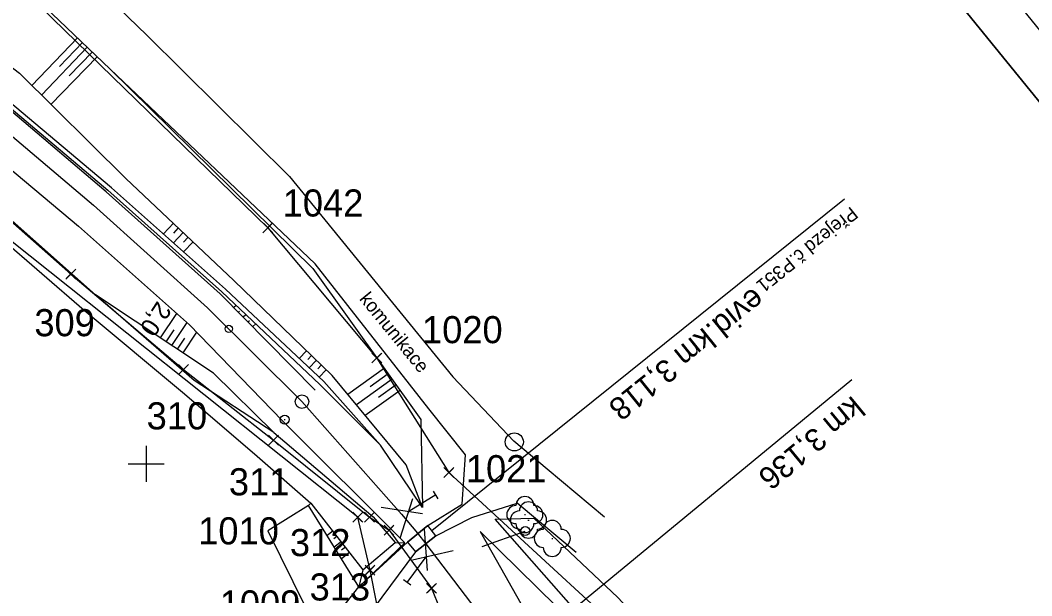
# Model space of a CAD drawing. Extents: x -866402 to -860377, y -1041908 to -1038598.
# Drawn here: x -865913.9 to -865802, y -1039214.6 to -1039150.9 of the extents above; entities that cross this region are included whole.
import ezdxf

# ---------------------------------------------------------------- set-up
doc = ezdxf.new("R2010")
doc.units = 0
for name, color, linetype in [('PS 02 trasa', 7, 'Continuous'), ('SZDC', 7, 'Continuous'), ('Vrstva 1', 7, 'Continuous'), ('Vrstva 17', 7, 'Continuous'), ('Vrstva 4', 7, 'Continuous'), ('Vrstva 41', 7, 'Continuous'), ('Vrstva 43', 7, 'Continuous'), ('Vrstva 48', 7, 'Continuous'), ('Vrstva 49', 7, 'Continuous'), ('Vrstva 5', 7, 'Continuous'), ('Vrstva 50', 7, 'Continuous'), ('Vrstva 51', 7, 'Continuous'), ('Vrstva 60', 7, 'Continuous'), ('Vrstva 7', 7, 'Continuous'), ('Vrstva 8', 7, 'Continuous')]:
    doc.layers.add(name, color=color, linetype=linetype)

msp = doc.modelspace()

# ---------------------------------------------------------------- linework, layer by layer
at = {"layer": 'PS 02 trasa'}
msp.add_lwpolyline([(-865918.84, -1039169.76), (-865908.34, -1039179.01), (-865895.87, -1039189.57), (-865885.9, -1039197.38), (-865875.28, -1039205.91), (-865873.13, -1039207.36), (-865868.42, -1039213.78), (-865867.51, -1039216.04), (-865854.8, -1039232.91), (-865847.85, -1039244.67), (-865842.45, -1039254.84), (-865835.72, -1039269.16), (-865829.37, -1039285.57)], dxfattribs=at)
at = {"layer": 'SZDC'}
for points in [[(-866173.58, -1039010.28), (-866139.24, -1039014.03), (-866135.59, -1039013.7), (-866108.01, -1039021.5), (-866099.33, -1039029.1), (-866091.94, -1039031.21), (-866087.62, -1039024.62), (-866074.31, -1039019.97), (-866032.39, -1039037.19), (-865999.72, -1039053.77), (-865967.8, -1039074.14), (-865938.24, -1039100.61), (-865935.1, -1039109.83), (-865930.21, -1039131.39), (-865886.54, -1039173.87), (-865874.49, -1039188.29), (-865866.5, -1039200.96), (-865848.89, -1039217.2), (-865824.46, -1039244.62), (-865811.77, -1039269), (-865801.8, -1039289.35)], [(-865845.54, -1039291.16), (-865856.43, -1039268.79), (-865856.36, -1039261.9), (-865871.05, -1039231.82), (-865872.08, -1039227.02), (-865873.72, -1039219.4), (-865875.23, -1039211.77), (-865876.59, -1039205.92), (-865919.19, -1039171.95)]]:
    msp.add_lwpolyline(points, dxfattribs=at)
at = {"layer": 'Vrstva 1'}
for points in [[(-866038.97, -1038859.66), (-865250.23, -1039829.38), (-865472.87, -1040010.47), (-866261.62, -1039040.75)], [(-866254.59, -1039041.47), (-865601.5, -1039844.41), (-865386.61, -1039669.62), (-866039.7, -1038866.69)], [(-866039.7, -1038866.69), (-865386.61, -1039669.62), (-865601.5, -1039844.41), (-866254.59, -1039041.47)]]:
    msp.add_lwpolyline(points, close=True, dxfattribs=at)
for points in [[(-865925.72, -1039154.7), (-865918.47, -1039160.68), (-865905.81, -1039171.36), (-865893.22, -1039182.72)], [(-865893.22, -1039182.72), (-865882.76, -1039193.12), (-865871.73, -1039205.56), (-865869.98, -1039207.69), (-865869.05, -1039208.85), (-865859.77, -1039221.06), (-865850.45, -1039235.02), (-865841.9, -1039250), (-865834.33, -1039265.66), (-865829.08, -1039278.47), (-865825.25, -1039289.51), (-865820.89, -1039304.55), (-865817.47, -1039319.87), (-865814.94, -1039336.16)]]:
    msp.add_lwpolyline(points, dxfattribs=at)
msp.add_circle((-865890.85, -1039185.07), 0.4, dxfattribs=at)
at = {"layer": 'Vrstva 17'}
msp.add_line((-865882.02, -1039204.63), (-865886.55, -1039207.41), dxfattribs=at)
for points in [[(-866037.25, -1039084.07), (-866033.37, -1039081.73), (-866019.44, -1039090.91), (-866005.12, -1039100.82), (-865983.05, -1039117.45), (-865950.09, -1039145.77), (-865936.95, -1039157.12), (-865920.94, -1039170.81), (-865906.86, -1039182.98), (-865895.75, -1039192.27), (-865887.73, -1039199.15)], [(-865887.73, -1039199.15), (-865881.76, -1039204.37), (-865882.02, -1039204.63)], [(-865886.55, -1039207.41), (-865882.37, -1039215.87), (-865888.73, -1039221.31), (-865896.71, -1039227.68), (-865903.38, -1039232.12), (-865911.26, -1039236.1)]]:
    msp.add_lwpolyline(points, dxfattribs=at)
at = {"layer": 'Vrstva 4'}
for p, q in [((-865868.39, -1039207.4), (-865822.76, -1039170.67)), ((-865867.69, -1039203.88), (-865868.22, -1039203.03)), ((-865871.88, -1039208.23), (-865870.48, -1039203.84)), ((-865867.95, -1039203.45), (-865870.93, -1039205.29)), ((-865869.43, -1039205.54), (-865873.98, -1039204.82)), ((-865869.24, -1039207.22), (-865868.91, -1039211.82)), ((-865870.52, -1039210.63), (-865866.03, -1039209.61)), ((-865871.12, -1039213.12), (-865869.03, -1039210.3)), ((-865871.52, -1039212.82), (-865870.71, -1039213.41))]:
    msp.add_line(p, q, dxfattribs=at)
msp.add_lwpolyline([(-865867.96, -1039207.96), (-865868.85, -1039206.82), (-865871.08, -1039208.66), (-865870.19, -1039209.73), (-865867.96, -1039207.96)], dxfattribs=at)
at = {"layer": 'Vrstva 41'}
msp.add_line((-865862.81, -1039209.17), (-865858.06, -1039207.45), dxfattribs=at)
msp.add_circle((-865858.06, -1039207.45), 0.5, dxfattribs=at)
at = {"layer": 'Vrstva 43'}
msp.add_circle((-865859.27, -1039197.58), 1, dxfattribs=at)
at = {"layer": 'Vrstva 48'}
for p, q in [((-865907.59, -1039152.86), (-865912.65, -1039158.13)), ((-865907.05, -1039153.38), (-865909.58, -1039156.02)), ((-865906.51, -1039153.9), (-865911.58, -1039159.18)), ((-865905.43, -1039154.94), (-865910.52, -1039160.23)), ((-865905.97, -1039154.42), (-865908.51, -1039157.07)), ((-865896.98, -1039173.37), (-865898.09, -1039174.54)), ((-865896.44, -1039173.89), (-865896.98, -1039174.46)), ((-865895.9, -1039174.4), (-865896.97, -1039175.54)), ((-865895.35, -1039174.92), (-865895.88, -1039175.48)), ((-865894.81, -1039175.43), (-865895.85, -1039176.54)), ((-865890.31, -1039182.68), (-865890.05, -1039182.44)), ((-865898.4, -1039186.07), (-865896.6, -1039183.35)), ((-865889.78, -1039183.22), (-865889.65, -1039183.09)), ((-865889.26, -1039183.75), (-865888.96, -1039183.47)), ((-865897.77, -1039186.49), (-865896.9, -1039185.17)), ((-865897.15, -1039186.9), (-865895.46, -1039184.36)), ((-865888.73, -1039184.29), (-865888.57, -1039184.14)), ((-865888.2, -1039184.82), (-865887.87, -1039184.5)), ((-865896.52, -1039187.31), (-865895.72, -1039186.1)), ((-865895.9, -1039187.73), (-865894.38, -1039185.44)), ((-865882.24, -1039187.51), (-865883.05, -1039188.34)), ((-865881.71, -1039188.03), (-865882.11, -1039188.44)), ((-865881.17, -1039188.55), (-865881.96, -1039189.37)), ((-865880.63, -1039189.07), (-865881.02, -1039189.48)), ((-865880.09, -1039189.6), (-865880.87, -1039190.4)), ((-865873.64, -1039189.43), (-865877.69, -1039192.33)), ((-865872.77, -1039190.65), (-865876.73, -1039193.49)), ((-865873.21, -1039190.04), (-865875.21, -1039191.48)), ((-865871.9, -1039191.87), (-865875.77, -1039194.65)), ((-865872.33, -1039191.26), (-865874.29, -1039192.67)), ((-865879.35, -1039207.46), (-865879.97, -1039207.94)), ((-865878.89, -1039208.05), (-865879.23, -1039208.32)), ((-865878.42, -1039208.64), (-865879.18, -1039209.23)), ((-865877.96, -1039209.23), (-865878.37, -1039209.55)), ((-865877.5, -1039209.82), (-865878.39, -1039210.51))]:
    msp.add_line(p, q, dxfattribs=at)
at = {"layer": 'Vrstva 49'}
for p, q in [((-865880.78, -1039191.21), (-865874.07, -1039197.95)), ((-865874.07, -1039197.95), (-865880.34, -1039190.89)), ((-865884.95, -1039195.19), (-865871.38, -1039208.73)), ((-865869.43, -1039204.83), (-865874.07, -1039197.95)), ((-865881.76, -1039204.37), (-865876.01, -1039211.73)), ((-865861.38, -1039206.12), (-865857.12, -1039206.02)), ((-865876.46, -1039213.63), (-865871.38, -1039208.73)), ((-865876.01, -1039211.73), (-865872.44, -1039208.72)), ((-865872.44, -1039208.72), (-865871.38, -1039208.73)), ((-865876.01, -1039211.73), (-865876.46, -1039213.63))]:
    msp.add_line(p, q, dxfattribs=at)
for points in [[(-866090.01, -1039037.95), (-866081.72, -1039040.5), (-866076.48, -1039043.71), (-866066.76, -1039047.86), (-866050.91, -1039055.72), (-866035.88, -1039064.26), (-866022.41, -1039073.16), (-866003.15, -1039087.32), (-865989.9, -1039098.7), (-865972.83, -1039112.76), (-865942.45, -1039137.76), (-865929.69, -1039148.44), (-865917.1, -1039158.86), (-865904.23, -1039169.72), (-865891.61, -1039180.96), (-865880.78, -1039191.21)], [(-865881.31, -1039191.84), (-865891.8, -1039181.17), (-865904.43, -1039169.9), (-865917.25, -1039159.03), (-865929.82, -1039148.62), (-865942.51, -1039137.95), (-865973.04, -1039113.08), (-865989.99, -1039098.9), (-866003.35, -1039087.62), (-866022.63, -1039073.54), (-866035.98, -1039064.55), (-866051.16, -1039056.06), (-866066.94, -1039048.47), (-866076.93, -1039044.46), (-866081.87, -1039041.12), (-866089.43, -1039039.33), (-866090.18, -1039038.75)], [(-865905.6, -1039181.31), (-865919.48, -1039168.96), (-865935.64, -1039155.48), (-865947.25, -1039144.17), (-865977.01, -1039118.41), (-865993.88, -1039104.74), (-866003.02, -1039099.51), (-866018.17, -1039089.11), (-866032.17, -1039080.04), (-866040.22, -1039071.09), (-866069.61, -1039054.53), (-866081.09, -1039050.16), (-866085.74, -1039047.69), (-866089.93, -1039043.96)], [(-866089.93, -1039043.96), (-866085.33, -1039046.65), (-866069, -1039053.09), (-866053.32, -1039060.67), (-866038.36, -1039068.93), (-866025.18, -1039077.89), (-866006.07, -1039091.92), (-865993.21, -1039103.04), (-865975.6, -1039117.03), (-865945.55, -1039141.99), (-865933.05, -1039152.36), (-865920.39, -1039162.88), (-865907.48, -1039173.69), (-865895.19, -1039184.6), (-865884.95, -1039195.19)], [(-865979.3, -1039073.19), (-865970.37, -1039071.84), (-865945.32, -1039089.86), (-865939.1, -1039095.74), (-865935.84, -1039102.36), (-865934.16, -1039109.44), (-865932.01, -1039120.47), (-865925.4, -1039134.28), (-865915.22, -1039145.53), (-865903.99, -1039156.33), (-865881.55, -1039178.39), (-865869.6, -1039195.09), (-865869.43, -1039204.83)], [(-866001.92, -1039086.12), (-865988.83, -1039098.15), (-865972.49, -1039111.31), (-865942.34, -1039136.25), (-865927.42, -1039146.47), (-865914.02, -1039156.77), (-865902.23, -1039168.42), (-865890.28, -1039179.71), (-865879.43, -1039190.24)], [(-865880.34, -1039190.89), (-865891.21, -1039180.67), (-865903.82, -1039169.45), (-865916.89, -1039158.51), (-865929.49, -1039148.17), (-865942.35, -1039137.49), (-865972.64, -1039112.55)], [(-865885.86, -1039196.52), (-865894.67, -1039190.77), (-865905.6, -1039181.31)], [(-865885.86, -1039196.52), (-865892.54, -1039189.95), (-865905.6, -1039181.31)], [(-865869.43, -1039204.83), (-865871.24, -1039200.11), (-865879.43, -1039190.24)], [(-865885.86, -1039196.52), (-865874.89, -1039205.88), (-865872.44, -1039208.72)], [(-865876.46, -1039213.63), (-865882.02, -1039204.63), (-865881.76, -1039204.37)], [(-865841.05, -1039228.8), (-865851.9, -1039216.91), (-865861.38, -1039206.12)], [(-865857.12, -1039206.02), (-865847.82, -1039214.8), (-865836.7, -1039226.78)], [(-865863.05, -1039207.49), (-865856.77, -1039218.59), (-865847.41, -1039233.3), (-865838.88, -1039248.45), (-865831.18, -1039264.2), (-865825.69, -1039277.25), (-865821.61, -1039288.48), (-865817.57, -1039303.64), (-865814.12, -1039318.7), (-865811.14, -1039336.11)], [(-865863.05, -1039207.49), (-865852.51, -1039217.86), (-865841.97, -1039229.64), (-865834.79, -1039236.89), (-865832.56, -1039239.74), (-865832.62, -1039241.26), (-865833.71, -1039242.21)]]:
    msp.add_lwpolyline(points, dxfattribs=at)
at = {"layer": 'Vrstva 5'}
for p, q in [((-865900, -1039198), (-865900, -1039202)), ((-865902, -1039200), (-865898, -1039200))]:
    msp.add_line(p, q, dxfattribs=at)
at = {"layer": 'Vrstva 50'}
for p, q in [((-865858.16, -1039205.62), (-865858.02, -1039205.62)), ((-865857.76, -1039206.22), (-865857.61, -1039206.22)), ((-865855.13, -1039208.26), (-865854.99, -1039208.26))]:
    msp.add_line(p, q, dxfattribs=at)
for centre, start, end in [((-865858.1, -1039204.62), 0, 180), ((-865859.1, -1039205.62), 90, 270), ((-865858.7, -1039206.22), 90, 270), ((-865857.7, -1039205.22), 0, 180), ((-865857.1, -1039205.62), 270, 90), ((-865856.7, -1039206.22), 270, 90), ((-865855.07, -1039207.26), 0, 180), ((-865858.1, -1039206.62), 180, 0), ((-865857.7, -1039207.22), 180, 0), ((-865856.07, -1039208.26), 90, 270), ((-865854.07, -1039208.26), 270, 90), ((-865855.07, -1039209.26), 180, 0)]:
    msp.add_arc(centre, 1, start, end, dxfattribs=at)
at = {"layer": 'Vrstva 51'}
for p, q in [((-865868.85, -1039206.82), (-865865.04, -1039204.46)), ((-865852.42, -1039209.81), (-865858.96, -1039204.34))]:
    msp.add_line(p, q, dxfattribs=at)
for points in [[(-865970.31, -1039065.6), (-865941.69, -1039084.92), (-865935.13, -1039092.25), (-865930.91, -1039100.76), (-865929.24, -1039106.91), (-865926.56, -1039119.07), (-865922.45, -1039129.59), (-865911.23, -1039141.6), (-865899.92, -1039152.55), (-865884.15, -1039168.21), (-865866.08, -1039190.37)], [(-865865.04, -1039204.46), (-865864.68, -1039199.02), (-865868.72, -1039193.91), (-865881.29, -1039177.85), (-865903.99, -1039156.33), (-865915.22, -1039145.53), (-865925.4, -1039134.28), (-865932.01, -1039120.47), (-865934.16, -1039109.44), (-865935.84, -1039102.36), (-865939.1, -1039095.74), (-865945.32, -1039089.86), (-865973.87, -1039068.36)], [(-865849.31, -1039205.91), (-865855.65, -1039200.6), (-865859.31, -1039197.48), (-865866.08, -1039190.37)], [(-865867.96, -1039207.96), (-865863.97, -1039205.95), (-865858.96, -1039204.34)], [(-865876.46, -1039213.63), (-865871.08, -1039208.66), (-865868.85, -1039206.82)], [(-865867.96, -1039207.96), (-865870.19, -1039209.73), (-865874.87, -1039216.06), (-865878, -1039220.59), (-865883.52, -1039225.93), (-865892.99, -1039231.32), (-865901.08, -1039235.6), (-865906.72, -1039238.2)], [(-865908.92, -1039236.93), (-865901.78, -1039233.91), (-865894.68, -1039229.74), (-865885.39, -1039224.19), (-865880.16, -1039218.29), (-865876.46, -1039213.63)]]:
    msp.add_lwpolyline(points, dxfattribs=at)
at = {"layer": 'Vrstva 60'}
for p, q in [((-865886.09, -1039174.32), (-865887.09, -1039173.32)), ((-865886.09, -1039173.42), (-865887.09, -1039174.42)), ((-865886.99, -1039174.32), (-865885.99, -1039173.32)), ((-865886.99, -1039173.42), (-865885.99, -1039174.42)), ((-865886.54, -1039173.87), (-865886.54, -1039173.87)), ((-865907.89, -1039179.46), (-865908.89, -1039178.46)), ((-865908.79, -1039179.46), (-865907.79, -1039178.46)), ((-865907.89, -1039178.56), (-865908.89, -1039179.56)), ((-865908.79, -1039178.56), (-865907.79, -1039179.56)), ((-865908.34, -1039179.01), (-865908.34, -1039179.01)), ((-865874.04, -1039188.74), (-865875.04, -1039187.74)), ((-865874.04, -1039187.84), (-865875.04, -1039188.84)), ((-865874.94, -1039188.74), (-865873.94, -1039187.74)), ((-865874.94, -1039187.84), (-865873.94, -1039188.84)), ((-865874.49, -1039188.29), (-865874.49, -1039188.29)), ((-865895.42, -1039190.02), (-865896.42, -1039189.02)), ((-865895.42, -1039189.12), (-865896.42, -1039190.12)), ((-865896.32, -1039190.02), (-865895.32, -1039189.02)), ((-865896.32, -1039189.12), (-865895.32, -1039190.12)), ((-865895.87, -1039189.57), (-865895.87, -1039189.57)), ((-865885.45, -1039197.83), (-865886.45, -1039196.83)), ((-865885.45, -1039196.93), (-865886.45, -1039197.93)), ((-865886.35, -1039197.83), (-865885.35, -1039196.83)), ((-865886.35, -1039196.93), (-865885.35, -1039197.93)), ((-865885.9, -1039197.38), (-865885.9, -1039197.38)), ((-865866.05, -1039201.41), (-865867.05, -1039200.41)), ((-865866.05, -1039200.51), (-865867.05, -1039201.51)), ((-865866.95, -1039201.41), (-865865.95, -1039200.41)), ((-865866.95, -1039200.51), (-865865.95, -1039201.51)), ((-865866.5, -1039200.96), (-865866.5, -1039200.96)), ((-865876.14, -1039206.37), (-865877.14, -1039205.37)), ((-865876.14, -1039205.47), (-865877.14, -1039206.47)), ((-865877.04, -1039206.37), (-865876.04, -1039205.37)), ((-865877.04, -1039205.47), (-865876.04, -1039206.47)), ((-865876.59, -1039205.92), (-865876.59, -1039205.92)), ((-865874.83, -1039206.36), (-865875.83, -1039205.36)), ((-865874.83, -1039205.46), (-865875.83, -1039206.46)), ((-865875.73, -1039206.36), (-865874.73, -1039205.36)), ((-865875.73, -1039205.46), (-865874.73, -1039206.46)), ((-865875.28, -1039205.91), (-865875.28, -1039205.91)), ((-865872.68, -1039207.81), (-865873.68, -1039206.81)), ((-865872.68, -1039206.91), (-865873.68, -1039207.91)), ((-865873.58, -1039207.81), (-865872.58, -1039206.81)), ((-865873.58, -1039206.91), (-865872.58, -1039207.91)), ((-865873.13, -1039207.36), (-865873.13, -1039207.36)), ((-865874.78, -1039212.22), (-865875.78, -1039211.22)), ((-865874.78, -1039211.32), (-865875.78, -1039212.32)), ((-865875.68, -1039212.22), (-865874.68, -1039211.22)), ((-865875.68, -1039211.32), (-865874.68, -1039212.32)), ((-865875.23, -1039211.77), (-865875.23, -1039211.77)), ((-865867.97, -1039214.23), (-865868.97, -1039213.23)), ((-865867.97, -1039213.33), (-865868.97, -1039214.33)), ((-865868.87, -1039214.23), (-865867.87, -1039213.23)), ((-865868.87, -1039213.33), (-865867.87, -1039214.33)), ((-865868.42, -1039213.78), (-865868.42, -1039213.78))]:
    msp.add_line(p, q, dxfattribs=at)
at = {"layer": 'Vrstva 7'}
msp.add_line((-865884.71, -1039195.1), (-865884.61, -1039195.1), dxfattribs=at)
for centre, radius in [((-865882.76, -1039193.12), 0.75), ((-865884.66, -1039195.1), 0.5)]:
    msp.add_circle(centre, radius, dxfattribs=at)
at = {"layer": 'Vrstva 8'}
msp.add_line((-865857.02, -1039219.6), (-865821.92, -1039190.68), dxfattribs=at)

# ---------------------------------------------------------------- texts
at = {"layer": 'Vrstva 4'}
for s, height, p in [('Přejezd č.P351', 1.5, (-865822.03, -1039171.46)), ('evid.km 3,118', 2.5, (-865832.82, -1039180.38))]:
    msp.add_text(s, height=height, rotation=218.8341, dxfattribs=at).set_placement(p)
at = {"layer": 'Vrstva 48'}
msp.add_text('2,0', height=2, rotation=236.4997, dxfattribs=at).set_placement((-865898.73, -1039181.89))
at = {"layer": 'Vrstva 51'}
msp.add_text('komunikace', height=1.5, rotation=309.1949, dxfattribs=at).set_placement((-865876.48, -1039181.77))
at = {"layer": 'Vrstva 60'}
for s, p in [('1042', (-865884.89, -1039172.63)), ('309', (-865912.36, -1039185.88)), ('1020', (-865869.48, -1039186.65)), ('310', (-865899.94, -1039196.19)), ('1021', (-865864.63, -1039202.04)), ('311', (-865890.84, -1039203.49)), ('1010', (-865894.24, -1039208.92)), ('312', (-865884.09, -1039210.22)), ('313', (-865881.91, -1039215.13)), ('1009', (-865891.86, -1039217.01))]:
    msp.add_text(s, height=3, dxfattribs=at).set_placement(p)
at = {"layer": 'Vrstva 8'}
msp.add_text('km 3,136', height=2.5, rotation=219.4848, dxfattribs=at).set_placement((-865821.87, -1039192.37))

doc.saveas('drawing.dxf')
